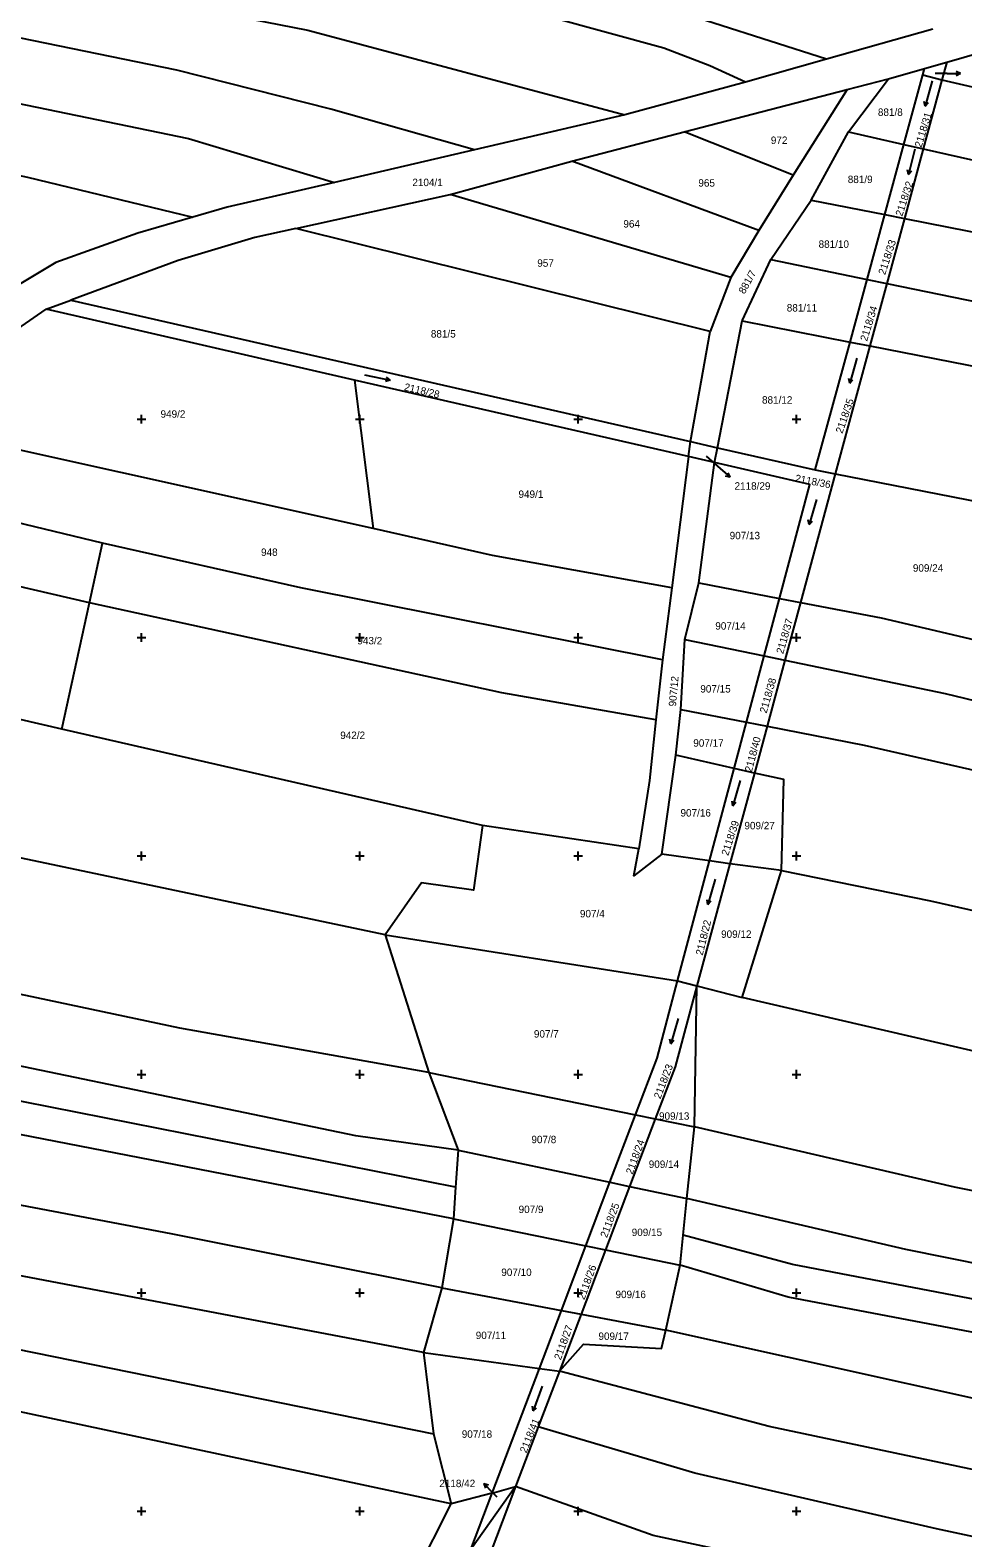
# Model space of a CAD drawing. Extents: x -776734 to -748832, y -1118122 to -976986.
# Drawn here: x -751825.5 to -751611.9, y -1114206.1 to -1113860.9 of the extents above; entities that cross this region are included whole.
import ezdxf

# ---------------------------------------------------------------- set-up
doc = ezdxf.new("R2010")
doc.units = 0
for name, color, linetype in [('KM_Hranice parcel', 7, 'Continuous'), ('KM_Parcelní čísla', 7, 'Continuous'), ('KM_Pop  PČ popisy', 7, 'Continuous'), ('KM_Značky kultur', 7, 'Continuous'), ('Level 61 Křížky', 7, 'Continuous')]:
    doc.layers.add(name, color=color, linetype=linetype)

msp = doc.modelspace()

# ---------------------------------------------------------------- linework, layer by layer
at = {"layer": 'KM_Hranice parcel'}
for p, q in [((-751618.76, -1113860.7), (-751643.15, -1113867.59)), ((-751615.59, -1113868.23), (-751607.64, -1113865.94)), ((-751643.15, -1113867.59), (-751661.67, -1113872.82)), ((-751620.65, -1113869.69), (-751615.59, -1113868.23)), ((-751615.59, -1113868.23), (-751616.69, -1113872.28)), ((-751661.67, -1113872.82), (-751689.31, -1113880.28)), ((-751638.37, -1113874.53), (-751628.95, -1113872.08)), ((-751638.08, -1113884.21), (-751628.95, -1113872.08)), ((-751628.95, -1113872.08), (-751620.65, -1113869.69)), ((-751625.39, -1113887.07), (-751621.06, -1113871.18)), ((-751621.06, -1113871.18), (-751620.65, -1113869.69)), ((-751621.06, -1113871.18), (-751616.69, -1113872.28)), ((-751616.69, -1113872.28), (-751620.96, -1113888.07)), ((-751675.71, -1113884.22), (-751638.37, -1113874.53)), ((-751638.37, -1113874.53), (-751650.73, -1113894.14)), ((-751689.31, -1113880.28), (-751723.72, -1113888.3)), ((-751701.46, -1113890.91), (-751675.71, -1113884.22)), ((-751650.73, -1113894.14), (-751675.71, -1113884.22)), ((-751646.62, -1113899.84), (-751638.08, -1113884.21)), ((-751638.08, -1113884.21), (-751625.39, -1113887.07)), ((-751723.72, -1113888.3), (-751755.8, -1113895.77)), ((-751629.77, -1113903.16), (-751625.39, -1113887.07)), ((-751625.39, -1113887.07), (-751620.96, -1113888.07)), ((-751620.96, -1113888.07), (-751625.28, -1113904.04)), ((-751729.29, -1113898.52), (-751701.46, -1113890.91)), ((-751658.62, -1113906.76), (-751701.46, -1113890.91)), ((-751650.73, -1113894.14), (-751658.62, -1113906.76)), ((-751764.64, -1113906.31), (-751729.29, -1113898.52)), ((-751665, -1113917.57), (-751729.29, -1113898.52)), ((-751655.88, -1113913.44), (-751646.62, -1113899.84)), ((-751646.62, -1113899.84), (-751629.77, -1113903.16)), ((-751633.8, -1113917.97), (-751629.77, -1113903.16)), ((-751629.77, -1113903.16), (-751625.28, -1113904.04)), ((-751625.28, -1113904.04), (-751629.3, -1113918.89)), ((-751669.74, -1113929.92), (-751764.64, -1113906.31)), ((-751658.62, -1113906.76), (-751665, -1113917.57)), ((-751662.47, -1113927.48), (-751655.88, -1113913.44)), ((-751655.88, -1113913.44), (-751633.8, -1113917.97)), ((-751665, -1113917.57), (-751669.74, -1113929.92)), ((-751637.71, -1113932.32), (-751633.8, -1113917.97)), ((-751633.8, -1113917.97), (-751629.3, -1113918.89)), ((-751629.3, -1113918.89), (-751633.17, -1113933.21)), ((-751821.85, -1113924.83), (-751816.19, -1113922.74)), ((-751816.19, -1113922.74), (-751674.27, -1113955.1)), ((-751858.75, -1113950.21), (-751821.85, -1113924.83)), ((-751751.22, -1113941.02), (-751821.85, -1113924.83)), ((-751668.1, -1113956.51), (-751662.47, -1113927.48)), ((-751662.47, -1113927.48), (-751637.71, -1113932.32)), ((-751674.27, -1113955.1), (-751669.74, -1113929.92)), ((-751645.69, -1113961.62), (-751637.71, -1113932.32)), ((-751633.17, -1113933.21), (-751641.1, -1113962.52)), ((-751637.71, -1113932.32), (-751633.17, -1113933.21)), ((-751674.71, -1113958.56), (-751751.22, -1113941.02)), ((-751751.22, -1113941.02), (-751746.94, -1113974.99)), ((-751746.94, -1113974.99), (-751858.75, -1113950.21)), ((-751674.71, -1113958.56), (-751674.27, -1113955.1)), ((-751674.27, -1113955.1), (-751668.1, -1113956.51)), ((-751674.71, -1113958.56), (-751678.52, -1113988.6)), ((-751668.76, -1113959.92), (-751674.71, -1113958.56)), ((-751668.76, -1113959.92), (-751668.1, -1113956.51)), ((-751668.1, -1113956.51), (-751645.69, -1113961.62)), ((-751808.9, -1113978.4), (-751876.08, -1113962.13)), ((-751672.32, -1113987.49), (-751668.76, -1113959.92)), ((-751641.1, -1113962.52), (-751649.06, -1113991.93)), ((-751645.69, -1113961.62), (-751641.1, -1113962.52)), ((-751641.1, -1113962.52), (-751592.65, -1113972.01)), ((-751811.9, -1113992.07), (-751893.37, -1113972.98)), ((-751811.9, -1113992.07), (-751808.9, -1113978.4)), ((-751678.52, -1113988.6), (-751680.66, -1114005.07)), ((-751675.54, -1114000.4), (-751672.32, -1113987.49)), ((-751672.32, -1113987.49), (-751653.88, -1113991.01)), ((-751818.23, -1114020.95), (-751811.9, -1113992.07)), ((-751657.39, -1114004.19), (-751653.88, -1113991.01)), ((-751653.88, -1113991.01), (-751649.06, -1113991.93)), ((-751649.06, -1113991.93), (-751652.64, -1114005.18)), ((-751676.47, -1114016.45), (-751675.54, -1114000.4)), ((-751675.54, -1114000.4), (-751657.39, -1114004.19)), ((-751680.66, -1114005.07), (-751682.17, -1114018.85)), ((-751661.44, -1114019.38), (-751657.39, -1114004.19)), ((-751657.39, -1114004.19), (-751652.64, -1114005.18)), ((-751652.64, -1114005.18), (-751656.73, -1114020.3)), ((-751677.64, -1114026.92), (-751676.47, -1114016.45)), ((-751676.47, -1114016.45), (-751661.44, -1114019.38)), ((-751744.17, -1114068.05), (-751966.88, -1114021.12)), ((-751721.89, -1114043), (-751818.23, -1114020.95)), ((-751664.26, -1114029.95), (-751661.44, -1114019.38)), ((-751661.44, -1114019.38), (-751656.73, -1114020.3)), ((-751656.73, -1114020.3), (-751659.62, -1114031)), ((-751680.8, -1114049.6), (-751677.64, -1114026.92)), ((-751664.26, -1114029.95), (-751677.64, -1114026.92)), ((-751669.91, -1114051.14), (-751664.26, -1114029.95)), ((-751659.62, -1114031), (-751665.24, -1114051.76)), ((-751659.62, -1114031), (-751664.26, -1114029.95)), ((-751686.09, -1114048.36), (-751721.89, -1114043)), ((-751669.91, -1114051.14), (-751680.8, -1114049.6)), ((-751677.23, -1114078.62), (-751669.91, -1114051.14)), ((-751665.24, -1114051.76), (-751672.8, -1114079.73)), ((-751665.24, -1114051.76), (-751669.91, -1114051.14)), ((-751653.4, -1114053.34), (-751665.24, -1114051.76)), ((-751662.47, -1114082.43), (-751653.4, -1114053.34)), ((-751744.17, -1114068.05), (-751677.23, -1114078.62)), ((-751744.17, -1114068.05), (-751734.21, -1114099.59)), ((-751677.23, -1114078.62), (-751672.8, -1114079.73)), ((-751673.35, -1114111.98), (-751672.8, -1114079.73)), ((-751672.8, -1114079.73), (-751662.47, -1114082.43)), ((-751734.21, -1114099.59), (-751686.85, -1114109.23)), ((-751734.21, -1114099.59), (-751727.48, -1114117.38)), ((-751692.71, -1114124.7), (-751686.85, -1114109.23)), ((-751682.33, -1114110.15), (-751688.22, -1114125.65)), ((-751686.85, -1114109.23), (-751682.33, -1114110.15)), ((-751682.33, -1114110.15), (-751673.35, -1114111.98)), ((-751675.14, -1114128.4), (-751673.35, -1114111.98)), ((-751727.48, -1114117.38), (-751728.06, -1114125.81)), ((-751727.48, -1114117.38), (-751692.71, -1114124.7)), ((-751698.22, -1114139.26), (-751692.71, -1114124.7)), ((-751692.71, -1114124.7), (-751688.22, -1114125.65)), ((-751728.06, -1114125.81), (-751728.56, -1114133.07)), ((-751688.22, -1114125.65), (-751693.74, -1114140.18)), ((-751688.22, -1114125.65), (-751675.14, -1114128.4)), ((-751675.94, -1114136.81), (-751675.14, -1114128.4)), ((-751728.56, -1114133.07), (-751731.19, -1114148.85)), ((-751728.56, -1114133.07), (-751698.22, -1114139.26)), ((-751963.46, -1114135.54), (-751733.1, -1114182.3)), ((-751676.6, -1114143.68), (-751675.94, -1114136.81)), ((-751703.82, -1114154.04), (-751698.22, -1114139.26)), ((-751693.74, -1114140.18), (-751699.33, -1114154.89)), ((-751698.22, -1114139.26), (-751693.74, -1114140.18)), ((-751693.74, -1114140.18), (-751676.6, -1114143.68)), ((-751679.95, -1114158.57), (-751676.6, -1114143.68)), ((-751731.19, -1114148.85), (-751735.39, -1114163.66)), ((-751731.19, -1114148.85), (-751703.82, -1114154.04)), ((-751708.85, -1114167.32), (-751703.82, -1114154.04)), ((-751699.33, -1114154.89), (-751704.29, -1114167.95)), ((-751703.82, -1114154.04), (-751699.33, -1114154.89)), ((-751699.33, -1114154.89), (-751679.95, -1114158.57)), ((-751735.39, -1114163.66), (-751708.85, -1114167.32)), ((-751735.39, -1114163.66), (-751733.1, -1114182.3)), ((-751719.66, -1114195.87), (-751708.85, -1114167.32)), ((-751704.29, -1114167.95), (-751709.15, -1114180.74)), ((-751708.85, -1114167.32), (-751704.29, -1114167.95)), ((-751733.1, -1114182.3), (-751729.11, -1114198.3)), ((-751709.15, -1114180.74), (-751714.33, -1114194.38)), ((-751714.33, -1114194.38), (-751733.06, -1114243.67)), ((-751719.66, -1114195.87), (-751729.11, -1114198.3)), ((-751714.33, -1114194.38), (-751724.56, -1114208.82)), ((-751724.56, -1114208.82), (-751719.66, -1114195.87)), ((-751719.66, -1114195.87), (-751714.33, -1114194.38))]:
    msp.add_line(p, q, dxfattribs=at)
for points in [[(-751643.15, -1113867.59), (-751694.7, -1113851.02), (-751864.16, -1113816.5), (-751937.33, -1113798.47), (-751971.29, -1113794.07), (-752026.21, -1113781.57), (-752187.34, -1113749.23), (-752281.84, -1113731.64)], [(-751661.67, -1113872.82), (-751669.81, -1113869.1), (-751680.37, -1113865.03), (-751706.64, -1113857.85), (-751876.64, -1113822.92), (-751937.54, -1113808.27), (-751963.47, -1113804.09), (-752065.42, -1113784), (-752163.46, -1113763.5), (-752253.1, -1113745.55)], [(-752251.71, -1113760.02), (-752094.22, -1113792.99), (-752028.11, -1113805.24), (-751923.21, -1113827.15), (-751849.55, -1113843.74), (-751761.89, -1113860.94), (-751689.31, -1113880.28)], [(-751723.72, -1113888.3), (-751756.66, -1113878.97), (-751791.88, -1113870.11), (-751926.69, -1113842.36), (-752252.41, -1113777.87)], [(-752185.35, -1113805.85), (-751989.84, -1113845.4), (-751951.52, -1113852.13), (-751789.23, -1113885.75), (-751755.8, -1113895.77)], [(-752186.51, -1113822.73), (-752097.13, -1113839.95), (-751984.34, -1113863.18), (-751951.13, -1113868.22), (-751826.09, -1113894.6), (-751788.25, -1113903.76)], [(-751616.69, -1113872.28), (-751502.51, -1113898.62), (-751396.65, -1113921.19), (-751348.78, -1113935.06)], [(-751620.96, -1113888.07), (-751533.21, -1113907.87), (-751457.94, -1113921.61), (-751401.79, -1113934.98), (-751353.84, -1113948.95)], [(-751755.8, -1113895.77), (-751780.41, -1113901.48), (-751788.25, -1113903.76)], [(-751788.25, -1113903.76), (-751800.81, -1113907.42), (-751819.63, -1113914.08), (-751838.37, -1113925.31)], [(-751625.28, -1113904.04), (-751517.07, -1113925.37), (-751444.92, -1113939.7), (-751410.14, -1113948.09), (-751359.1, -1113963.38)], [(-751764.64, -1113906.31), (-751774.02, -1113908.37), (-751791.6, -1113913.68), (-751816.19, -1113922.74)], [(-751629.3, -1113918.89), (-751545.14, -1113936.14), (-751522.87, -1113941.48), (-751460.37, -1113952.88), (-751416.31, -1113963.55), (-751366.66, -1113977.49)], [(-751633.17, -1113933.21), (-751562.3, -1113947.06), (-751406.44, -1113982.44), (-751374.67, -1113992.66)], [(-751653.88, -1113991.01), (-751646.93, -1113964.93), (-751668.76, -1113959.92)], [(-751678.52, -1113988.6), (-751719.6, -1113981.19), (-751746.94, -1113974.99)], [(-751680.66, -1114005.07), (-751763.54, -1113988.59), (-751808.9, -1113978.4)], [(-751682.17, -1114018.85), (-751717.45, -1114012.63), (-751811.9, -1113992.07)], [(-751649.06, -1113991.93), (-751630.59, -1113995.46), (-751599.09, -1114002.87)], [(-751818.23, -1114020.95), (-751841.67, -1114015.58), (-751896.54, -1114006.12), (-751932.77, -1113997.7)], [(-751652.64, -1114005.18), (-751615.95, -1114012.83), (-751545.19, -1114029.93), (-751386.46, -1114063.67)], [(-751682.17, -1114018.85), (-751683.69, -1114032.73), (-751686.09, -1114048.36)], [(-751656.73, -1114020.3), (-751634.52, -1114024.64), (-751557.12, -1114042.28), (-751380.5, -1114079.86)], [(-751653.4, -1114053.34), (-751652.92, -1114032.52), (-751659.62, -1114031)], [(-751734.21, -1114099.59), (-751791.24, -1114089.44), (-751860.76, -1114074.67), (-751964.69, -1114055.17), (-752000.79, -1114045.32)], [(-751721.89, -1114043), (-751723.97, -1114057.83), (-751735.88, -1114056.17), (-751744.17, -1114068.05)], [(-751680.8, -1114049.6), (-751687.26, -1114054.51), (-751686.09, -1114048.36)], [(-751653.4, -1114053.34), (-751619.34, -1114060.25), (-751376.7, -1114115.14)], [(-751727.48, -1114117.38), (-751750.88, -1114114.07), (-751870.01, -1114089.38), (-751959.13, -1114071.96), (-752018.96, -1114058.63)], [(-751728.06, -1114125.81), (-751975.53, -1114077), (-752026.5, -1114064.43)], [(-751728.56, -1114133.07), (-751977.13, -1114084.73), (-752029.17, -1114071.46)], [(-751686.85, -1114109.23), (-751681.93, -1114096.26), (-751677.23, -1114078.62)], [(-751672.8, -1114079.73), (-751677.81, -1114098.25), (-751682.33, -1114110.15)], [(-751381.84, -1114142.81), (-751434.06, -1114133.07), (-751567.9, -1114104.32), (-751662.47, -1114082.43)], [(-751731.19, -1114148.85), (-751793.17, -1114136.49), (-751895.05, -1114117.19), (-752051.82, -1114083.91)], [(-751735.39, -1114163.66), (-751945.67, -1114123.67), (-751986.88, -1114113.89), (-752069.24, -1114097.3)], [(-751388.6, -1114172.14), (-751473.59, -1114154.06), (-751613.84, -1114125.84), (-751673.35, -1114111.98)], [(-751391.96, -1114187.89), (-751443.57, -1114176.67), (-751624.93, -1114140.1), (-751675.14, -1114128.4)], [(-751393.54, -1114197.05), (-751553.35, -1114162.25), (-751650.87, -1114143.51), (-751675.94, -1114136.81)], [(-751394.47, -1114204.17), (-751564.96, -1114167.55), (-751651.87, -1114151.04), (-751676.6, -1114143.68)], [(-751729.11, -1114198.3), (-751879.02, -1114166.38), (-751947.26, -1114154.67)], [(-751704.29, -1114167.95), (-751698.75, -1114161.79), (-751680.89, -1114162.77), (-751679.95, -1114158.57)], [(-751396.25, -1114219.48), (-751569.14, -1114183.13), (-751679.95, -1114158.57)], [(-751400.99, -1114235.58), (-751446.35, -1114225.04), (-751656.24, -1114180.61), (-751704.29, -1114167.95)], [(-751405.12, -1114249.62), (-751617.91, -1114204.07), (-751673.28, -1114191.34), (-751709.15, -1114180.74)], [(-751411.44, -1114263.92), (-751682.81, -1114205.56), (-751714.33, -1114194.38)], [(-751755.49, -1114241.48), (-751737.25, -1114214.48), (-751729.11, -1114198.3)]]:
    msp.add_lwpolyline(points, dxfattribs=at)
at = {"layer": 'KM_Pop  PČ popisy'}
for p, q in [((-751615.45, -1113870.86), (-751618.25, -1113870.86)), ((-751615.45, -1113870.86), (-751612.449, -1113870.86)), ((-751612.449, -1113870.86), (-751613.45, -1113870.359)), ((-751612.449, -1113870.86), (-751613.45, -1113871.361)), ((-751670.71, -1113958.47), (-751667.44, -1113961.31)), ((-751667.44, -1113961.31), (-751665.175, -1113963.279)), ((-751665.175, -1113963.279), (-751665.602, -1113962.244)), ((-751665.175, -1113963.279), (-751666.259, -1113963)), ((-751719.5, -1114195.8), (-751721.585, -1114193.641)), ((-751721.585, -1114193.641), (-751720.529, -1114194.014)), ((-751721.585, -1114193.641), (-751721.249, -1114194.71)), ((-751718.51, -1114196.81), (-751719.5, -1114195.8))]:
    msp.add_line(p, q, dxfattribs=at)
at = {"layer": 'KM_Značky kultur'}
for p, q in [((-751618.956, -1113872.527), (-751620.509, -1113878.322)), ((-751620.509, -1113878.322), (-751620.741, -1113877.248)), ((-751620.509, -1113878.322), (-751619.772, -1113877.508)), ((-751622.887, -1113888.134), (-751624.338, -1113893.955)), ((-751624.338, -1113893.955), (-751624.588, -1113892.886)), ((-751624.338, -1113893.955), (-751623.615, -1113893.129)), ((-751636.156, -1113936), (-751637.81, -1113941.768)), ((-751748.899, -1113939.808), (-751743.031, -1113941.056)), ((-751743.031, -1113941.056), (-751744.091, -1113941.343)), ((-751743.031, -1113941.056), (-751743.882, -1113940.362)), ((-751637.81, -1113941.768), (-751638.023, -1113940.69)), ((-751637.81, -1113941.768), (-751637.059, -1113940.967)), ((-751645.416, -1113968.35), (-751647.07, -1113974.118)), ((-751647.07, -1113974.118), (-751647.283, -1113973.04)), ((-751647.07, -1113974.118), (-751646.319, -1113973.317)), ((-751662.886, -1114032.72), (-751664.54, -1114038.488)), ((-751664.54, -1114038.488), (-751664.753, -1114037.41)), ((-751664.54, -1114038.488), (-751663.789, -1114037.687)), ((-751668.616, -1114055.33), (-751670.27, -1114061.098)), ((-751670.27, -1114061.098), (-751670.483, -1114060.02)), ((-751670.27, -1114061.098), (-751669.519, -1114060.297)), ((-751677.106, -1114087.23), (-751678.76, -1114092.998)), ((-751678.76, -1114092.998), (-751678.973, -1114091.92)), ((-751678.76, -1114092.998), (-751678.009, -1114092.197)), ((-751708.268, -1114171.424), (-751710.32, -1114177.062)), ((-751710.32, -1114177.062), (-751710.457, -1114175.973)), ((-751710.32, -1114177.062), (-751709.515, -1114176.316))]:
    msp.add_line(p, q, dxfattribs=at)
at = {"layer": 'Level 61 Křížky'}
for p, q in [((-751801, -1113950), (-751799, -1113950)), ((-751800, -1113950), (-751800, -1113949)), ((-751800, -1113951), (-751800, -1113950)), ((-751751, -1113950), (-751749, -1113950)), ((-751750, -1113950), (-751750, -1113949)), ((-751750, -1113951), (-751750, -1113950)), ((-751701, -1113950), (-751699, -1113950)), ((-751700, -1113950), (-751700, -1113949)), ((-751700, -1113951), (-751700, -1113950)), ((-751651, -1113950), (-751649, -1113950)), ((-751650, -1113950), (-751650, -1113949)), ((-751650, -1113951), (-751650, -1113950)), ((-751801, -1114000), (-751799, -1114000)), ((-751800, -1114000), (-751800, -1113999)), ((-751800, -1114001), (-751800, -1114000)), ((-751751, -1114000), (-751749, -1114000)), ((-751750, -1114000), (-751750, -1113999)), ((-751750, -1114001), (-751750, -1114000)), ((-751701, -1114000), (-751699, -1114000)), ((-751700, -1114000), (-751700, -1113999)), ((-751700, -1114001), (-751700, -1114000)), ((-751651, -1114000), (-751649, -1114000)), ((-751650, -1114000), (-751650, -1113999)), ((-751650, -1114001), (-751650, -1114000)), ((-751800, -1114050), (-751800, -1114049)), ((-751750, -1114050), (-751750, -1114049)), ((-751700, -1114050), (-751700, -1114049)), ((-751650, -1114050), (-751650, -1114049)), ((-751801, -1114050), (-751799, -1114050)), ((-751800, -1114051), (-751800, -1114050)), ((-751751, -1114050), (-751749, -1114050)), ((-751750, -1114051), (-751750, -1114050)), ((-751701, -1114050), (-751699, -1114050)), ((-751700, -1114051), (-751700, -1114050)), ((-751651, -1114050), (-751649, -1114050)), ((-751650, -1114051), (-751650, -1114050)), ((-751801, -1114100), (-751799, -1114100)), ((-751800, -1114100), (-751800, -1114099)), ((-751800, -1114101), (-751800, -1114100)), ((-751751, -1114100), (-751749, -1114100)), ((-751750, -1114100), (-751750, -1114099)), ((-751750, -1114101), (-751750, -1114100)), ((-751701, -1114100), (-751699, -1114100)), ((-751700, -1114100), (-751700, -1114099)), ((-751700, -1114101), (-751700, -1114100)), ((-751651, -1114100), (-751649, -1114100)), ((-751650, -1114100), (-751650, -1114099)), ((-751650, -1114101), (-751650, -1114100)), ((-751800, -1114150), (-751800, -1114149)), ((-751750, -1114150), (-751750, -1114149)), ((-751700, -1114150), (-751700, -1114149)), ((-751650, -1114150), (-751650, -1114149)), ((-751801, -1114150), (-751799, -1114150)), ((-751800, -1114151), (-751800, -1114150)), ((-751751, -1114150), (-751749, -1114150)), ((-751750, -1114151), (-751750, -1114150)), ((-751701, -1114150), (-751699, -1114150)), ((-751700, -1114151), (-751700, -1114150)), ((-751651, -1114150), (-751649, -1114150)), ((-751650, -1114151), (-751650, -1114150)), ((-751801, -1114200), (-751799, -1114200)), ((-751800, -1114200), (-751800, -1114199)), ((-751800, -1114201), (-751800, -1114200)), ((-751751, -1114200), (-751749, -1114200)), ((-751750, -1114200), (-751750, -1114199)), ((-751750, -1114201), (-751750, -1114200)), ((-751701, -1114200), (-751699, -1114200)), ((-751700, -1114200), (-751700, -1114199)), ((-751700, -1114201), (-751700, -1114200)), ((-751651, -1114200), (-751649, -1114200)), ((-751650, -1114200), (-751650, -1114199)), ((-751650, -1114201), (-751650, -1114200))]:
    msp.add_line(p, q, dxfattribs=at)

# ---------------------------------------------------------------- texts
at = {"layer": 'KM_Parcelní čísla'}
for s, p in [('881/8', (-751631.348, -1113880.55)), ('972', (-751655.865, -1113886.97)), ('2104/1', (-751737.967, -1113896.63)), ('965', (-751672.465, -1113896.74)), ('881/9', (-751638.248, -1113895.93)), ('964', (-751689.635, -1113906.11)), ('881/10', (-751644.927, -1113910.76)), ('957', (-751709.355, -1113915.09)), ('881/11', (-751652.217, -1113925.34)), ('881/5', (-751733.728, -1113931.3)), ('881/12', (-751657.887, -1113946.43)), ('949/2', (-751795.638, -1113949.65)), ('2118/29', (-751664.18, -1113966.128)), ('949/1', (-751713.658, -1113968.01)), ('907/13', (-751665.297, -1113977.48)), ('948', (-751772.615, -1113981.29)), ('909/24', (-751623.337, -1113984.9)), ('907/14', (-751668.587, -1113998.17)), ('943/2', (-751750.558, -1114001.55)), ('907/15', (-751672.017, -1114012.58)), ('942/2', (-751754.478, -1114023.21)), ('907/17', (-751673.627, -1114024.97)), ('907/16', (-751676.557, -1114040.97)), ('909/27', (-751661.917, -1114043.89)), ('907/4', (-751699.588, -1114064.05)), ('909/12', (-751667.257, -1114068.74)), ('907/7', (-751710.128, -1114091.58)), ('909/13', (-751681.477, -1114110.39)), ('907/8', (-751710.698, -1114115.76)), ('909/14', (-751683.827, -1114121.42)), ('907/9', (-751713.628, -1114131.75)), ('909/15', (-751687.727, -1114137.02)), ('907/10', (-751717.597, -1114146.16)), ('909/16', (-751691.437, -1114151.23)), ('907/11', (-751723.447, -1114160.61)), ('909/17', (-751695.347, -1114160.8)), ('907/18', (-751726.647, -1114183.21)), ('2118/42', (-751731.793, -1114194.51))]:
    msp.add_text(s, height=1.7, dxfattribs=at).set_placement(p)
for s, rotation, p in [('2118/31', 73, (-751621.371, -1113887.904)), ('2118/32', 72, (-751625.782, -1113903.664)), ('2118/33', 72, (-751629.692, -1113917.054)), ('881/7', 61, (-751661.905, -1113921.467)), ('2118/34', 73, (-751633.831, -1113932.244)), ('2118/28', 347, (-751739.96, -1113943.364)), ('2118/35', 71, (-751639.482, -1113953.383)), ('2118/36', 349, (-751650.414, -1113964.287)), ('2118/37', 74, (-751653.039, -1114003.843)), ('907/12', 85, (-751677.597, -1114015.826)), ('2118/38', 74, (-751656.849, -1114017.433)), ('2118/40', 75, (-751660.248, -1114030.91)), ('2118/39', 72, (-751665.632, -1114050.044)), ('2118/22', 76, (-751671.487, -1114072.865)), ('2118/23', 68.999997, (-751681.163, -1114105.746)), ('2118/24', 70, (-751687.543, -1114123.04)), ('2118/25', 68.999997, (-751693.413, -1114137.536)), ('2118/26', 70, (-751698.573, -1114151.73)), ('2118/27', 70, (-751703.983, -1114165.53)), ('2118/41', 68, (-751711.863, -1114186.84))]:
    msp.add_text(s, height=1.7, rotation=rotation, dxfattribs=at).set_placement(p)

doc.saveas('drawing.dxf')
